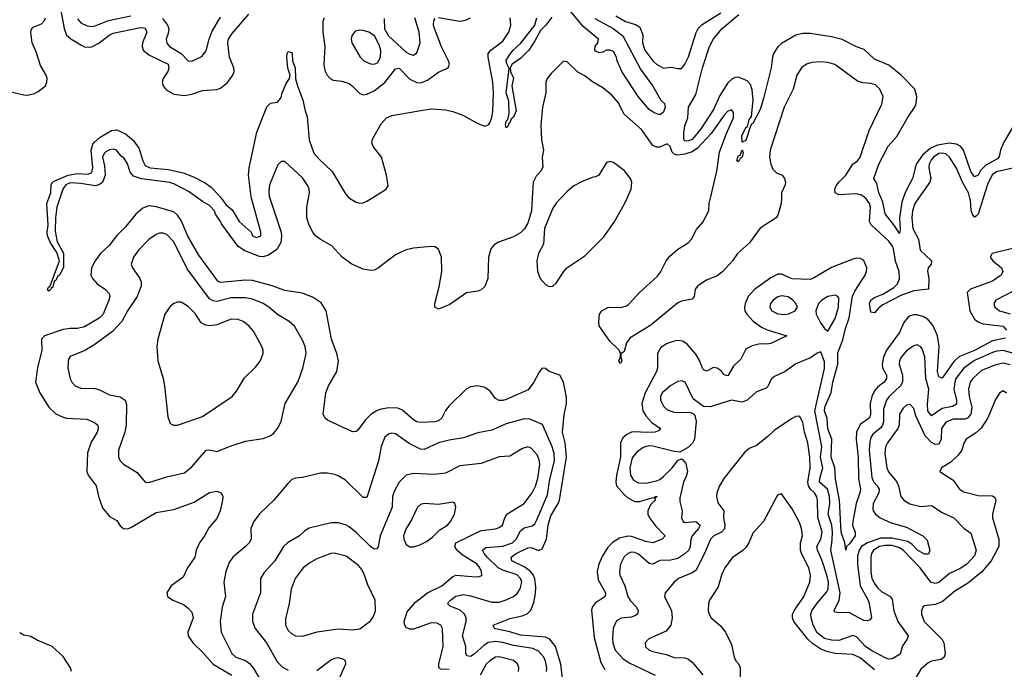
# Model space of a CAD drawing. Header units: inches. Extents: x 1694797 to 1849917, y 907313 to 1017959.
# Tile 653 of 656: x 1820707 to 1826217, y 947362 to 951000. Entities that reach past the tile are written whole.
import ezdxf

# ---------------------------------------------------------------- set-up
doc = ezdxf.new("R2010")
doc.units = ezdxf.units.IN
doc.header["$MEASUREMENT"] = 0
doc.layers.add('B8924', color=7, linetype='Continuous')
doc.layers.add('B8925', color=7, linetype='Continuous')

msp = doc.modelspace()

# ---------------------------------------------------------------- linework, layer by layer
at = {"layer": 'B8924', "color": 5}
for points, elevation in [([(1820931.5, 950000), (1820915.1, 949950), (1820907.4, 949890), (1820904.8, 949815.2), (1820916.7, 949756.7), (1820952.7, 949692.7), (1820952, 949612), (1820930, 949568.7), (1820919.1, 949560.9), (1820910, 949539.6), (1820902.3, 949537.7), (1820890, 949498.4), (1820882.4, 949497.6), (1820881.6, 949490), (1820870, 949480.5), (1820863.5, 949490), (1820870, 949504.9), (1820876, 949504), (1820929.9, 949650), (1820915.6, 949695.6), (1820879.8, 949750), (1820862.1, 949790), (1820860.2, 949810), (1820866.1, 949850), (1820858.4, 949970), (1820870.1, 950000)], 580), ([(1822107, 950000), (1822170.1, 949810), (1822173.1, 949786.9), (1822168.7, 949751.3), (1822146.2, 949713.8), (1822099.1, 949680.9), (1822070, 949671), (1822050, 949673.1), (1821966.3, 949706.3), (1821929.1, 949729.1), (1821835.8, 949855.8), (1821831.2, 949870), (1821803.7, 949910), (1821796.9, 949930), (1821770, 949958.7), (1821730, 949981.5), (1821704.7, 950000)], 580), ([(1821834.5, 950000), (1821862.6, 949962.6), (1821895.7, 949935.7), (1821934.6, 949870), (1822002.4, 949810), (1822010, 949788.9), (1822030, 949780.7), (1822050, 949784.9), (1822056, 949790), (1822057.2, 949810), (1822004.5, 950000)], 580), ([(1823575.1, 950000), (1823570.7, 949930), (1823550, 949860.7), (1823531.9, 949828.1), (1823510, 949805.9), (1823470, 949784), (1823385.7, 949754.3), (1823361.6, 949738.4), (1823343.8, 949716.2), (1823330.9, 949670), (1823327, 949550), (1823310, 949505), (1823290, 949487.2), (1823270, 949479), (1823208.2, 949470), (1823114.2, 949405.8), (1823050, 949379.3), (1823029.7, 949389.7), (1823030, 949411), (1823055.3, 949504.7), (1823068.9, 949590), (1823066.7, 949670), (1823050, 949714.8), (1823030, 949727.1), (1823009.8, 949729.8), (1822910, 949719.8), (1822870, 949710.8), (1822810, 949682.3), (1822715.2, 949610), (1822690, 949597.4), (1822670, 949595), (1822630, 949602.3), (1822565.8, 949630), (1822512.2, 949670), (1822454.2, 949734.2), (1822388.8, 949770), (1822363.2, 949790), (1822346.9, 949810), (1822326.2, 949850), (1822314.8, 949890), (1822314.2, 949950), (1822323, 950000)], 580), ([(1822551.8, 950000), (1822590, 949977.4), (1822610, 949973.1), (1822630, 949974.6), (1822650, 949983.2), (1822677.4, 950000)], 580), ([(1823735, 950000), (1823710, 949973.1), (1823690, 949945), (1823643.5, 949830), (1823637.7, 949742.3), (1823610.3, 949690), (1823601.3, 949650), (1823604.4, 949590), (1823619.1, 949550), (1823650, 949516.3), (1823670, 949506), (1823690, 949508.2), (1823710, 949524.9), (1823751.5, 949590), (1823769.6, 949610), (1823870, 949678.3), (1823976.3, 949783.7), (1824034.6, 949865.4), (1824092.3, 949967.7), (1824106.9, 950000)], 620), ([(1824969.4, 950000), (1824968.5, 949970), (1824950, 949906), (1824939.3, 949890), (1824850, 949832.8), (1824791.5, 949750), (1824724.2, 949690), (1824696.6, 949650), (1824642, 949590), (1824610, 949565.9), (1824550, 949540.8), (1824502.8, 949510), (1824487.2, 949490), (1824481.5, 949450), (1824470, 949434.7), (1824410, 949424.1), (1824390, 949413.7), (1824238.7, 949290), (1824122.6, 949217.4), (1824103.1, 949190), (1824090, 949142), (1824071.3, 949128.7), (1824071, 949110), (1824077.3, 949090), (1824070, 949075.3), (1824059, 949090), (1824069, 949110), (1824069, 949130), (1824061.2, 949150), (1824010, 949199.3), (1823950, 949285.2), (1823947, 949310), (1823951.1, 949350), (1823964.4, 949370), (1824001.3, 949390), (1824071.2, 949388.8), (1824102.8, 949397.2), (1824114.3, 949405.7), (1824173.5, 949470), (1824277.1, 949562.9), (1824293.9, 949586.1), (1824324.3, 949650), (1824344.4, 949675.6), (1824390, 949715.3), (1824447.2, 949750), (1824466, 949770), (1824494.6, 949825.4), (1824530, 949865.4), (1824563.2, 949930), (1824564.8, 949970), (1824572, 950000)], 580), ([(1825737.3, 950000), (1825716.1, 949970), (1825702.8, 949930), (1825700.1, 949890), (1825705.7, 949830), (1825736.3, 949770), (1825746.7, 949710), (1825810.1, 949650), (1825808.1, 949630), (1825790.1, 949609.9), (1825787.9, 949592.1), (1825795.2, 949550), (1825792.1, 949490), (1825710, 949481.6), (1825642, 949458), (1825536.9, 949403.1), (1825514.2, 949385.8), (1825490, 949358.8), (1825470, 949362.7), (1825463.3, 949410), (1825469.6, 949430), (1825490, 949443.7), (1825537.4, 949462.6), (1825599.4, 949500.6), (1825618.9, 949521.1), (1825631.1, 949548.9), (1825627.8, 949590), (1825607.6, 949647.6), (1825596.5, 949716.5), (1825591.2, 949731.2), (1825570, 949759.9), (1825471.5, 949851.5), (1825463, 949870), (1825467.9, 949950), (1825462.1, 949970), (1825441.5, 950000)], 580), ([(1825650.9, 950000), (1825642.6, 949977.4), (1825631.1, 949890), (1825634.2, 949825.8), (1825630, 949801.6), (1825604.1, 949844.1), (1825550, 949912), (1825537.1, 949977.1), (1825527.5, 950000)], 560), ([(1826098.5, 950000), (1826070, 949911.1), (1826060, 949900), (1826050, 949894), (1826039.5, 949910), (1826031.9, 949931.9), (1826027.5, 949990), (1826024.7, 950000)], 580), ([(1823745.4, 947310), (1823735.2, 947390), (1823705.2, 947490), (1823674.5, 947530), (1823650, 947542.1), (1823510, 947553), (1823450, 947571.6), (1823370, 947587.9), (1823364.7, 947590), (1823356.2, 947610), (1823450, 947647.4), (1823518.3, 947661.7), (1823547.2, 947672.8), (1823567.6, 947692.4), (1823583.6, 947736.4), (1823593.9, 947786.1), (1823595.2, 947824.8), (1823588.9, 947868.9), (1823581.4, 947890), (1823566, 947910), (1823533.9, 947933.9), (1823462, 947970), (1823456.8, 947990), (1823484.5, 948010), (1823550, 948041.8), (1823570, 948044.1), (1823610, 948028), (1823630, 948036.8), (1823655.2, 948090), (1823665.1, 948170), (1823679.1, 948220.9), (1823721.2, 948290), (1823728.2, 948310), (1823766.8, 948550), (1823760.1, 948630), (1823743.7, 948690), (1823753.8, 948786.2), (1823767.5, 948850), (1823766.2, 948886.2), (1823750.6, 948970.6), (1823730, 949009.6), (1823670, 949029.6), (1823650, 949046.6), (1823630, 949049.3), (1823613.1, 949026.9), (1823584.7, 948970), (1823553.3, 948926.7), (1823430, 948872.2), (1823410, 948867.5), (1823390, 948868.1), (1823370, 948879.1), (1823339.1, 948919.1), (1823310, 948939.4), (1823270, 948949.1), (1823230, 948943.2), (1823206, 948930), (1823110, 948836.9), (1823090, 948811.3), (1823069.5, 948770), (1823050, 948754), (1823030, 948747.4), (1822950, 948743.4), (1822930, 948748.1), (1822910, 948759.6), (1822850, 948812.9), (1822823.7, 948823.7), (1822773.3, 948826.7), (1822730, 948818.8), (1822708.1, 948811.9), (1822671.4, 948788.6), (1822641.3, 948758.7), (1822599.2, 948700.8), (1822590, 948693.3), (1822570, 948691.5), (1822430, 948757.4), (1822415.1, 948770), (1822406, 948790), (1822419.8, 948910), (1822434.4, 948950), (1822482.5, 949030), (1822490.8, 949090), (1822482, 949130), (1822451.6, 949211.6), (1822422.3, 949370), (1822393.9, 949413.9), (1822350, 949444.1), (1822290, 949469), (1822190, 949484.2), (1822120.5, 949510), (1822010, 949539.9), (1821970, 949541.6), (1821830, 949528.9), (1821815, 949535), (1821710, 949681.2), (1821647.3, 949787.3), (1821610, 949874.5), (1821590, 949905.4), (1821570, 949923.6), (1821470, 949952.5), (1821430, 949956.5), (1821396, 949944), (1821357.8, 949910), (1821299.4, 949840.6), (1821250, 949792.2), (1821205.8, 949734.2), (1821158.7, 949690), (1821128.6, 949650), (1821108.7, 949610), (1821105.5, 949570), (1821115.2, 949550), (1821141.4, 949521.4), (1821188.2, 949488.2), (1821207, 949467), (1821210.9, 949450), (1821206.1, 949430), (1821173.8, 949350), (1821152.5, 949327.5), (1821070, 949279.2), (1821030, 949270.3), (1820990, 949271.1), (1820950, 949265.8), (1820846.5, 949230), (1820829.5, 949210), (1820831.1, 949148.9), (1820806.6, 949050), (1820796.5, 948970), (1820820.3, 948910), (1820870.7, 948830.7), (1820910, 948792.8), (1820950, 948773.1), (1820970, 948768.8), (1821083.7, 948763.7), (1821125, 948745), (1821144.9, 948730), (1821146.5, 948710), (1821139.8, 948690), (1821106.9, 948633.1), (1821086.6, 948573.4), (1821083.3, 948470), (1821091, 948450), (1821134.7, 948390), (1821150, 948324), (1821170, 948266.7), (1821210, 948217), (1821250, 948195.3), (1821270, 948165.5), (1821287.7, 948150), (1821310, 948149.3), (1821330, 948156.5), (1821470, 948239.8), (1821570, 948257.8), (1821682.7, 948297.3), (1821770, 948352.2), (1821810, 948359.1), (1821834.8, 948350), (1821843, 948330), (1821842.4, 948310), (1821828.9, 948250), (1821810, 948207.3), (1821765, 948155), (1821741.5, 948110), (1821713.6, 948070), (1821694.9, 948030), (1821686.9, 947990), (1821645.8, 947930), (1821622.3, 947877.7), (1821554.4, 947830), (1821530.4, 947790), (1821533.4, 947770), (1821564, 947750), (1821624.1, 947724.1), (1821650, 947705.3), (1821670, 947682), (1821677.2, 947650), (1821648.9, 947570), (1821650.2, 947550), (1821676.5, 947510), (1821734.3, 947454.3), (1821790.2, 947390), (1821894.2, 947330)], 620), ([(1826270, 949720.7), (1826148.7, 949690), (1826137.8, 949670), (1826152.6, 949650), (1826201.2, 949610), (1826209.4, 949590), (1826198.9, 949570), (1826150, 949536), (1826027, 949490), (1826008.1, 949471.9), (1826024.3, 949370), (1826050, 949323.7), (1826070, 949307.3), (1826096.4, 949296.4), (1826210, 949284), (1826230, 949261.5)], 620), ([(1826222.7, 949217.3), (1826150, 949200.9), (1826050, 949146.6), (1825966.5, 949113.5), (1825934.9, 949085.1), (1825870, 948992.7), (1825850, 948999.1), (1825843.7, 949030), (1825852.1, 949170), (1825843.1, 949230), (1825816, 949290), (1825790, 949319.9), (1825770, 949334.4), (1825730, 949347.4), (1825710, 949346.8), (1825690, 949340.7), (1825674.3, 949330), (1825655, 949305), (1825631, 949249), (1825556.8, 949150), (1825540.1, 949110), (1825532.8, 949070), (1825536, 949050), (1825556.9, 949010), (1825558.3, 948990), (1825544.4, 948970), (1825510, 948943.4), (1825490, 948920.6), (1825476.3, 948890), (1825466.4, 948850), (1825468.5, 948790), (1825464.2, 948775.8), (1825455.2, 948764.8), (1825410, 948733.1), (1825390.1, 948690), (1825388.7, 948650), (1825398.7, 948550), (1825401.6, 948430), (1825411.6, 948370), (1825409, 948350), (1825387.4, 948290), (1825368.8, 948190), (1825368.2, 948168.2), (1825381.8, 948130), (1825382.2, 948110), (1825350, 948063.9), (1825333.1, 948050), (1825330, 948029.6), (1825324.4, 948070), (1825304.7, 948130), (1825294.7, 948310), (1825272.9, 948427.1), (1825268.5, 948490), (1825248.1, 948550), (1825251.3, 948650), (1825229.6, 948709.6), (1825225.7, 948765.7), (1825209.9, 948810), (1825212.8, 948830), (1825247.4, 948912.6), (1825257.4, 948970), (1825285.3, 949070), (1825285.7, 949134.3), (1825312.9, 949207.1), (1825327.9, 949270), (1825348.4, 949330), (1825367.9, 949452.1), (1825379.8, 949480.2), (1825439.1, 949570), (1825446.6, 949590), (1825448, 949610), (1825430.4, 949650.4), (1825410, 949661.8), (1825390, 949664.1), (1825370, 949658.4), (1825250, 949611.6), (1825150, 949552.2), (1825130, 949545.5), (1825030, 949549), (1824970, 949573.9), (1824950, 949574.2), (1824910, 949553.9), (1824821.4, 949490), (1824784.4, 949450), (1824767, 949410), (1824762.2, 949390), (1824765.4, 949370), (1824775.7, 949350), (1824811.4, 949311.4), (1824858.2, 949278.2), (1824890, 949263.6), (1825000.5, 949230), (1824910, 949187.3), (1824890, 949183), (1824850, 949185.3), (1824806.8, 949173.2), (1824780.3, 949159.7), (1824769.5, 949150.5), (1824742.1, 949097.9), (1824701.3, 949058.7), (1824670, 949006), (1824650, 949011.1), (1824633, 949033), (1824610, 949049.1), (1824590, 949051.8), (1824550, 949030.8), (1824538, 949038), (1824530, 949045.4), (1824511.9, 949091.9), (1824490, 949127.2), (1824443, 949183), (1824418.8, 949198.8), (1824390, 949203.2), (1824370, 949199.9), (1824330, 949186.6), (1824295.2, 949164.8), (1824276.6, 949130), (1824275.4, 949050), (1824270.1, 949030), (1824206.4, 948910), (1824188, 948850), (1824194.5, 948810), (1824210, 948781.2), (1824244.4, 948744.4), (1824293.7, 948710), (1824282.6, 948697.3), (1824260.7, 948690), (1824212.5, 948687.5), (1824150, 948692.7), (1824130.8, 948689.1), (1824103.8, 948676.2), (1824082.5, 948657.5), (1824069.5, 948630.5), (1824069.2, 948550), (1824047.2, 948450), (1824043.3, 948410), (1824047, 948390), (1824090, 948340.1), (1824110, 948321.7), (1824150, 948302.4), (1824177.7, 948302.3), (1824250, 948324.2), (1824258.9, 948321.1), (1824265.2, 948330), (1824273.4, 948330), (1824260.9, 948319.1), (1824263.1, 948310), (1824237.1, 948282.9), (1824222, 948250), (1824222.2, 948230), (1824230.7, 948210.7), (1824265.6, 948165.6), (1824318.3, 948110), (1824302.4, 948090), (1824250, 948071.1), (1824210, 948076.9), (1824130, 948105.9), (1824110, 948107.3), (1824064.4, 948095.6), (1824022, 948070), (1823997.3, 948042.7), (1823966.3, 947993.7), (1823947.1, 947950), (1823938.5, 947910), (1823943.6, 947863.6), (1823985.2, 947790), (1823983.2, 947770), (1823926.9, 947733.1), (1823910.1, 947710), (1823907.1, 947692.9), (1823921, 947541), (1823959.9, 947399.9), (1823980.7, 947360.7)], 620), ([(1826323.9, 949510), (1826170.3, 949430), (1826158.5, 949410), (1826163.2, 949390), (1826178, 949378), (1826190.3, 949370), (1826250, 949352.8)], 640), ([(1826270.4, 949130.4), (1826210, 949146.9), (1826175.7, 949144.4), (1826150, 949136.5), (1826050, 949090.5), (1825991, 949049), (1825946.5, 948990), (1825939.2, 948970), (1825935.3, 948930), (1825949.2, 948870), (1825950, 948847.4), (1825927, 948833), (1825870, 948822.8), (1825810, 948781.4), (1825789.6, 948810), (1825787.6, 948847.6), (1825794.9, 948930), (1825778, 948990), (1825771.2, 949111.2), (1825757.1, 949157.2), (1825750, 949168.2), (1825730, 949178.5), (1825710, 949173.8), (1825670, 949145), (1825638.8, 949110), (1825630.1, 949090), (1825628.5, 949070), (1825646.6, 949010), (1825647.7, 948970), (1825635.7, 948950), (1825571.8, 948890), (1825557.6, 948870), (1825540.7, 948819.3), (1825540.1, 948750), (1825535.8, 948730), (1825525.1, 948714.9), (1825480.8, 948679.2), (1825470, 948661), (1825463.7, 948636.3), (1825461.4, 948590), (1825476.2, 948436.2), (1825486.6, 948410), (1825506.1, 948390), (1825516.6, 948370), (1825514.2, 948350), (1825483.9, 948290), (1825481, 948261), (1825482.7, 948250), (1825495.2, 948230), (1825522, 948210), (1825583, 948183), (1825670, 948158.8), (1825760.3, 948110), (1825785.9, 948085.9), (1825800.8, 948030), (1825792.6, 948007.4), (1825770, 948007.7), (1825731.4, 948030), (1825701.2, 948061.2), (1825677.1, 948077.1), (1825590, 948096.2), (1825523.9, 948096.1), (1825450.4, 948069.6), (1825417, 948050), (1825405.1, 948030), (1825395.4, 947995.4), (1825394.7, 947950), (1825410.5, 947830), (1825454.1, 947750), (1825460.1, 947730), (1825472.9, 947650), (1825462.6, 947637.4), (1825450, 947632.7), (1825430, 947635.4), (1825350, 947678.1), (1825280.8, 947680.8), (1825270, 947682.7), (1825262.2, 947690), (1825293, 947747), (1825299, 947790), (1825246.4, 948030), (1825254.5, 948085.5), (1825255, 948130), (1825252.1, 948170), (1825231.7, 948230), (1825240.8, 948290), (1825238, 948330), (1825227.8, 948370), (1825183.1, 948410), (1825184, 948430), (1825201.6, 948490), (1825188.8, 948550), (1825196.1, 948610), (1825156.6, 948810), (1825210, 949046), (1825210, 949084), (1825190, 949139), (1825170, 949132), (1825133.2, 949106.8), (1825050, 949072.8), (1824990.5, 949030), (1824930, 949001.7), (1824912.8, 948987.2), (1824894, 948946), (1824884.2, 948935.8), (1824830, 948915.8), (1824778.7, 948870), (1824750, 948857.8), (1824690, 948869.8), (1824570, 948831.6), (1824533.4, 948833.4), (1824475.9, 948875.9), (1824431.1, 948970), (1824410, 948978.3), (1824390, 948973.3), (1824350, 948950.7), (1824302.3, 948910), (1824293.8, 948890), (1824293.7, 948870), (1824310, 948834.9), (1824330, 948815.2), (1824370, 948801.4), (1824459.5, 948799.5), (1824475.2, 948795.2), (1824485.2, 948785.2), (1824492.4, 948750), (1824482.7, 948650), (1824472.4, 948627.6), (1824450, 948605.4), (1824401.4, 948578.6), (1824370, 948580.9), (1824250, 948612.4), (1824227.2, 948612.8), (1824196.2, 948603.8), (1824161.2, 948578.8), (1824134.6, 948545.4), (1824121.6, 948490), (1824125.6, 948450), (1824141.8, 948421.8), (1824170, 948406.2), (1824210, 948405.1), (1824270, 948417.1), (1824290, 948424.7), (1824310, 948442.4), (1824358.6, 948490), (1824390, 948532.2), (1824410, 948540.3), (1824416.4, 948536.4), (1824435.4, 948515.4), (1824443.3, 948470), (1824437.4, 948442.6), (1824422, 948410), (1824401.7, 948321.7), (1824401.5, 948301.5), (1824413.8, 948250), (1824410.2, 948210), (1824419.6, 948190), (1824430, 948184.4), (1824490, 948189.5), (1824515, 948170), (1824506.1, 948150), (1824470.5, 948110), (1824462.3, 948090), (1824458.7, 948050), (1824450.7, 948029.3), (1824430, 948008.5), (1824390, 947983), (1824350, 947972.6), (1824290, 947970.5), (1824250, 947950.6), (1824230, 947954.6), (1824170, 948007.5), (1824150, 948016.3), (1824130, 948018.7), (1824110, 948011.4), (1824088.9, 947991.1), (1824068.9, 947950), (1824063.5, 947910), (1824066.3, 947890), (1824092.7, 947830), (1824110.7, 947770), (1824125.6, 947745.6), (1824157.8, 947710), (1824168.1, 947690), (1824163.6, 947670), (1824150, 947661.5), (1824130, 947654.9), (1824072.4, 947647.6), (1824046, 947634), (1824027.2, 947592.8), (1824024.3, 947535.7), (1824025.9, 947510), (1824038.9, 947470), (1824082, 947422), (1824117.7, 947397.7), (1824263.2, 947330)], 640), ([(1826250, 949066.5), (1826210, 949076.7), (1826170, 949067.6), (1826090, 949035), (1826040.1, 948990), (1826026.5, 948970), (1826016.6, 948930), (1826019.9, 948890), (1826035.5, 948830), (1826028.6, 948790), (1826011.5, 948768.5), (1825996.8, 948763.2), (1825930, 948762.4), (1825890, 948746.4), (1825865.7, 948710), (1825864.2, 948650), (1825850, 948623.2), (1825830, 948621.1), (1825810, 948632.6), (1825774.2, 948670), (1825721.8, 948781.8), (1825710, 948822.9), (1825690, 948845.7), (1825670, 948840.9), (1825650, 948824.8), (1825630.2, 948790), (1825627.9, 948730), (1825621.8, 948710), (1825563.5, 948630), (1825552.6, 948607.4), (1825548, 948570), (1825559.8, 948490), (1825568.6, 948468.6), (1825612.9, 948412.9), (1825625, 948390), (1825637.5, 948330), (1825653.8, 948310), (1825689.1, 948289.1), (1825750, 948273.5), (1825810, 948278.6), (1825870, 948240.6), (1825934.6, 948210), (1825990, 948153.1), (1826030, 948123.8), (1826059, 948030), (1826050, 947998.3), (1826006.7, 947950), (1825970, 947925.7), (1825910, 947897.7), (1825850, 947849.1), (1825830, 947841.8), (1825805, 947850), (1825746.2, 947930), (1825650, 948028.7), (1825630, 948042.1), (1825590, 948054.8), (1825550, 948055.3), (1825518.8, 948050), (1825485.5, 948030), (1825474, 948010), (1825469.2, 947990), (1825470.1, 947909.9), (1825475.7, 947870), (1825490, 947842), (1825510, 947817.2), (1825530, 947798.7), (1825578.2, 947770), (1825590, 947754.3), (1825598.4, 947690), (1825621.5, 947630), (1825678.2, 947550), (1825672.6, 947530), (1825646.8, 947493.2), (1825633.6, 947446.4), (1825590, 947420.3), (1825570, 947419.2), (1825550, 947425.8), (1825470, 947469.5), (1825439.9, 947490), (1825390, 947543.4), (1825370, 947551.7), (1825290, 947523.7), (1825250, 947524.5), (1825210, 947533.8), (1825170, 947566.5), (1825146.4, 947610), (1825135.9, 947650), (1825134.5, 947670), (1825140.4, 947690), (1825170, 947732.7), (1825223.9, 947796.1), (1825230.3, 947810), (1825232.9, 947850), (1825224.5, 947890), (1825198.1, 947970), (1825170.7, 948030), (1825168.7, 948050), (1825190.7, 948090), (1825197.4, 948130), (1825173.1, 948213.1), (1825172.2, 948310), (1825167.8, 948327.8), (1825154.4, 948350), (1825132.1, 948370), (1825121.8, 948390), (1825118.3, 948410), (1825129.9, 948490.1), (1825129, 948550), (1825117.5, 948630), (1825099.6, 948690), (1825090, 948746), (1825074.3, 948774.3), (1825070, 948779.5), (1825050, 948776.9), (1825030, 948766), (1824930, 948701.6), (1824894.1, 948665.9), (1824830, 948615.1), (1824790, 948598.4), (1824763, 948577), (1824647.2, 948430), (1824623.6, 948390), (1824609.1, 948350), (1824607.1, 948330), (1824614.4, 948294.4), (1824647.1, 948250), (1824645.7, 948210), (1824653.6, 948170), (1824651.2, 948148.8), (1824633.7, 948130), (1824592.3, 948110), (1824572.8, 948090), (1824538.4, 948010), (1824490, 947915.8), (1824470, 947902.4), (1824394.3, 947870), (1824370, 947849.8), (1824318.3, 947790), (1824315.3, 947770), (1824354.6, 947690), (1824358.7, 947650), (1824350.1, 947609.9), (1824324.2, 947575.8), (1824227.4, 947532.6), (1824206.3, 947510), (1824208.8, 947488.8), (1824230.4, 947470), (1824250, 947461.5), (1824324.4, 947444.4), (1824370, 947427.6), (1824430, 947426.4), (1824450, 947418.6), (1824470, 947402.6), (1824530, 947330.3)], 660), ([(1826230, 948908), (1826210, 948921.2), (1826190, 948909), (1826170, 948876), (1826124.4, 948770), (1826086.7, 948713.3), (1826056.1, 948683.9), (1826003.7, 948650), (1825991.1, 948628.9), (1825979.7, 948590), (1825959.5, 948560.5), (1825917.8, 948522.2), (1825866, 948490), (1825856.3, 948470), (1825930, 948421.6), (1825965.7, 948370), (1825990, 948355.2), (1826070, 948336.2), (1826150, 948333.7), (1826164.7, 948324.7), (1826170.2, 948310), (1826150.9, 948230.9), (1826150.8, 948210), (1826185.4, 948090), (1826185.4, 948050), (1826144.1, 947970), (1826091.4, 947908.6), (1826010, 947842.5), (1825940.1, 947799.9), (1825870, 947740.2), (1825830, 947724.7), (1825770, 947716.8), (1825761.1, 947710), (1825753.6, 947690), (1825754, 947670), (1825769.3, 947630), (1825870, 947528.7), (1825879.3, 947510), (1825886.4, 947450), (1825879.6, 947430), (1825863, 947417), (1825810, 947407.8), (1825790, 947397.6), (1825750, 947363.4), (1825722.8, 947317.2)], 680), ([(1823655.6, 947350), (1823656.6, 947370), (1823650, 947407.3), (1823640.8, 947430), (1823610, 947463.4), (1823579.2, 947479.2), (1823470, 947494.5), (1823410, 947512.5), (1823370, 947518.6), (1823327.8, 947512.2), (1823303.9, 947496.1), (1823250, 947446.6), (1823230, 947434.2), (1823210, 947436.9), (1823204.5, 947450), (1823202.9, 947490), (1823184.9, 947550), (1823206.2, 947630), (1823206.4, 947650), (1823196.9, 947670), (1823172.6, 947692.6), (1823116.5, 947716.5), (1823101.3, 947730), (1823118.2, 947750), (1823148.5, 947771.5), (1823190, 947780.7), (1823230, 947773.1), (1823350, 947737.5), (1823390, 947738.7), (1823429.4, 947750.6), (1823469.9, 947770.1), (1823490, 947786.5), (1823508.1, 947811.9), (1823516.9, 947850), (1823510, 947871.2), (1823490, 947891.1), (1823410, 947916.7), (1823384.5, 947930), (1823322.2, 947990), (1823305.4, 948010), (1823297.8, 948030), (1823315.8, 948044.2), (1823410, 948050.9), (1823465.4, 948070), (1823485.1, 948090), (1823510, 948137.4), (1823530, 948153.8), (1823575.1, 948164.9), (1823590, 948177.2), (1823600.9, 948199.1), (1823661, 948339), (1823673.8, 948426.2), (1823699.2, 948530), (1823697.2, 948570), (1823687.2, 948607.2), (1823633.1, 948733.1), (1823562.2, 948762.2), (1823530, 948764.4), (1823430, 948737.6), (1823350, 948700.6), (1823270, 948685.5), (1823190, 948658.5), (1823110, 948646), (1823050.1, 948629.9), (1822970, 948592.5), (1822950, 948595.4), (1822886.7, 948626.7), (1822810, 948680.3), (1822790, 948684.1), (1822770, 948678.8), (1822750, 948661.3), (1822730, 948609.6), (1822714.4, 948530), (1822650, 948324.5), (1822630, 948324.2), (1822530, 948420.4), (1822490, 948446), (1822470, 948453.3), (1822430, 948460.4), (1822390, 948460.5), (1822290, 948436.3), (1822250, 948433.3), (1822230, 948425.1), (1822210, 948405.1), (1822130.2, 948310), (1822050, 948233.5), (1822016.9, 948190), (1821999.7, 948150), (1822003.1, 948090), (1821991.5, 948070), (1821971.3, 948050), (1821899.2, 947990), (1821879.8, 947960.2), (1821860.6, 947910), (1821848.6, 947850), (1821858.9, 947770), (1821839.7, 947710), (1821828.5, 947630), (1821835.2, 947570), (1821894.7, 947450), (1821917.4, 947430), (1821970, 947410.7), (1821993.7, 947393.7), (1822013.3, 947370), (1822048.5, 947310)], 640), ([(1823110, 947360.2), (1823062.3, 947362.3), (1823052.7, 947372.7), (1823052.6, 947390), (1823077, 947490), (1823072.6, 947590), (1823064, 947610), (1823040.7, 947620.7), (1823010, 947622.4), (1822910, 947587), (1822890, 947586.2), (1822870, 947596.3), (1822862.2, 947610), (1822858.6, 947630), (1822875.5, 947684.5), (1822922.7, 947737.3), (1822989.6, 947790.4), (1823070, 947830.1), (1823130, 947881.7), (1823150.4, 947889.6), (1823259.3, 947880.7), (1823278.4, 947881.6), (1823292.5, 947887.5), (1823290.7, 947910), (1823282.6, 947930), (1823267.4, 947950), (1823182.5, 948002.5), (1823153.1, 948030), (1823142, 948050), (1823147.1, 948070), (1823290, 948139.6), (1823370, 948148.8), (1823390, 948155.5), (1823409.7, 948170), (1823421.5, 948210), (1823434, 948230), (1823530, 948290.2), (1823574.9, 948350), (1823593.2, 948386.8), (1823607.1, 948430), (1823616.9, 948510), (1823614.6, 948534.6), (1823603.3, 948563.3), (1823570, 948600.6), (1823550, 948607.2), (1823521.6, 948598.4), (1823450, 948556.4), (1823390, 948552.7), (1823290, 948514.2), (1823170, 948501.2), (1823090, 948459.9), (1823027, 948453), (1822910, 948457.7), (1822870, 948448.9), (1822830.2, 948410), (1822802.4, 948357.6), (1822793.8, 948330), (1822792.2, 948270), (1822724.5, 948110), (1822712.6, 948047.4), (1822703.1, 948036.9), (1822690, 948035.6), (1822670, 948049), (1822590, 948128), (1822550, 948159.2), (1822530, 948171), (1822490, 948182), (1822450, 948181.7), (1822327.1, 948153), (1822302.5, 948137.4), (1822273.4, 948110), (1822204.9, 948070), (1822182.8, 948050), (1822135.2, 947970), (1822075.5, 947904.5), (1822055.3, 947870), (1822055.6, 947790), (1822009.3, 947670), (1822010.2, 947630), (1822024.5, 947590), (1822088.1, 947510), (1822150, 947402.7), (1822176.1, 947376.1), (1822210, 947357.4)], 660), ([(1825490, 947359.7), (1825410, 947425.8), (1825370, 947444.3), (1825270, 947450.3), (1825230, 947459.3), (1825190, 947475.6), (1825144.9, 947504.9), (1825117, 947530), (1825039.9, 947630), (1825031, 947650), (1825032.3, 947670), (1825040.6, 947690), (1825095, 947770), (1825128.3, 947850), (1825132.5, 947890), (1825122.1, 947930), (1825082, 948010), (1825076.8, 948030), (1825076.8, 948070), (1825087.4, 948110), (1825082.7, 948150), (1825070, 948183.7), (1825030, 948260.9), (1824970, 948344), (1824950, 948339), (1824946.4, 948333.6), (1824870.2, 948189.8), (1824810, 948125.1), (1824786.5, 948070), (1824770, 948043.6), (1824753.4, 948026.6), (1824694.6, 947985.4), (1824652.4, 947930), (1824633.8, 947890), (1824616, 947824), (1824567.6, 947750), (1824560.9, 947730), (1824560.3, 947690), (1824564.6, 947670), (1824577, 947650), (1824627.5, 947607.5), (1824656.5, 947570), (1824690, 947500.7), (1824704.6, 947430), (1824714.9, 947410), (1824731.5, 947391.5), (1824738.5, 947370), (1824737, 947270)], 680), ([(1820997.8, 947350), (1820991.2, 947370), (1820950, 947434), (1820888.8, 947490), (1820805.7, 947525.7), (1820770, 947546.2), (1820730, 947554), (1820707.1, 947567.1)], 620), ([(1822370, 947356.2), (1822446.9, 947413.1), (1822470, 947424.8), (1822490, 947428.5), (1822518.7, 947418.7), (1822528.9, 947410), (1822530.2, 947390), (1822494.3, 947310)], 660), ([(1823499.3, 947350), (1823499.8, 947370), (1823492.4, 947392.4), (1823470, 947410.6), (1823390, 947432.1), (1823370, 947429.8), (1823338.6, 947410), (1823317.8, 947390), (1823283, 947330)], 660)]:
    msp.add_lwpolyline(points, dxfattribs=dict(at, elevation=elevation))
for points, elevation in [([(1821510, 949804.8), (1821490, 949804.5), (1821470, 949797.2), (1821430, 949769.8), (1821371.4, 949710), (1821343.2, 949670), (1821330.3, 949630), (1821337.6, 949610), (1821380.2, 949550), (1821386.4, 949530), (1821386.2, 949510), (1821364.4, 949450), (1821310.2, 949370), (1821279.2, 949310), (1821225.8, 949254.2), (1821121.9, 949178.1), (1821072.5, 949147.5), (1820990, 949114), (1820981.1, 949098.9), (1820978, 949082), (1820976.9, 949050), (1820989.4, 948989.4), (1820998.3, 948970), (1821018.4, 948950), (1821050, 948935.8), (1821130, 948934.7), (1821149.4, 948929.4), (1821210, 948899.1), (1821270, 948887.2), (1821297, 948870), (1821304.9, 948844.9), (1821302.2, 948730), (1821295.4, 948690), (1821260.3, 948590), (1821260.3, 948550), (1821269, 948530), (1821287.4, 948510), (1821364.7, 948464.7), (1821410, 948410.7), (1821430, 948408.2), (1821530, 948440.7), (1821630, 948462.4), (1821670, 948496.2), (1821750, 948589.1), (1821770, 948591.1), (1821810, 948581.8), (1821890, 948614.3), (1821970, 948640.2), (1822070, 948654), (1822109, 948670), (1822130, 948684.9), (1822150, 948710.7), (1822169.6, 948750), (1822192.2, 948850), (1822265.9, 948974.1), (1822291.2, 949048.8), (1822309.8, 949130), (1822303.9, 949170), (1822290, 949206), (1822244.3, 949284.3), (1822214.3, 949310), (1822150, 949348.9), (1822101.4, 949390), (1822070, 949409.9), (1822010, 949434.6), (1821970, 949442.5), (1821890, 949442), (1821810, 949422.5), (1821790, 949425), (1821770, 949435.9), (1821644.8, 949604.8), (1821570, 949756.5), (1821530, 949797.4)], 640), ([(1824970, 949453.7), (1824950, 949448), (1824924.2, 949430), (1824909.2, 949410), (1824904.2, 949390), (1824916, 949370), (1824930, 949361.8), (1824950, 949353.4), (1824990, 949349.5), (1825010, 949353.2), (1825047.3, 949370), (1825058.7, 949390), (1825051.1, 949410), (1825033.7, 949430), (1825007.6, 949447.6)], 640), ([(1825270, 949458), (1825230, 949450.6), (1825195.6, 949430), (1825177.8, 949410), (1825161.3, 949370), (1825164.9, 949350), (1825185.9, 949305.9), (1825210, 949270.6), (1825230, 949256), (1825270, 949325.7), (1825289.9, 949390), (1825290, 949440.9), (1825284.7, 949450)], 640), ([(1821590, 949418.9), (1821570, 949411.3), (1821550, 949393.6), (1821518.7, 949350), (1821479.5, 949210), (1821474.4, 949170), (1821480.3, 949090), (1821510.2, 948990), (1821517.8, 948950), (1821535.3, 948775.3), (1821550, 948738.8), (1821568.4, 948728.4), (1821590, 948728.4), (1821730, 948777.7), (1821896.2, 948890), (1821921.1, 948918.9), (1821965, 948995), (1822026.5, 949053.5), (1822052.9, 949087.1), (1822069.7, 949130), (1822069.7, 949150), (1822062.6, 949170), (1822014.9, 949254.9), (1821990, 949285.7), (1821958, 949310), (1821930, 949321), (1821890, 949322.4), (1821810, 949291.6), (1821770, 949285.7), (1821749.1, 949289.1), (1821722.9, 949302.9), (1821690, 949353.7), (1821650, 949394.2), (1821610, 949417.3)], 660), ([(1823130, 948298), (1823050, 948285.4), (1822970, 948291.3), (1822950, 948285.6), (1822932.7, 948270), (1822900.5, 948199.5), (1822870, 948149.7), (1822855.7, 948110), (1822856.1, 948090), (1822870, 948060.2), (1822890, 948048.3), (1822910, 948047.2), (1822943.4, 948056.6), (1822983.1, 948076.9), (1823017.8, 948102.2), (1823057.7, 948142.3), (1823100.5, 948170), (1823118.4, 948190), (1823140.9, 948230), (1823147, 948270), (1823141.2, 948290)], 680), ([(1822467.8, 948012.2), (1822448.4, 948010), (1822370, 947980.2), (1822330, 947957.7), (1822293, 947930), (1822248.4, 947870), (1822226.2, 947810), (1822214.2, 947730), (1822194.6, 947645.4), (1822194, 947610), (1822210, 947580.3), (1822230, 947561.5), (1822250.2, 947550.2), (1822290, 947547.1), (1822371.5, 947571.5), (1822490, 947589.2), (1822570, 947584), (1822610, 947588.8), (1822670, 947632.6), (1822685.8, 947654.2), (1822697.5, 947690), (1822695.4, 947750), (1822654.9, 947834.9), (1822637.5, 947890), (1822620.9, 947920.9), (1822602.8, 947942.8), (1822534.8, 947994.8)], 680)]:
    msp.add_lwpolyline(points, close=True, dxfattribs=dict(at, elevation=elevation))
at = {"layer": 'B8925', "color": 5}
for points, elevation in [([(1820930.6, 951090.6), (1820956.3, 950950), (1820970, 950914), (1820992.6, 950892.6), (1821050, 950858.4), (1821070, 950848.6), (1821090, 950845.2), (1821110, 950848.7), (1821150, 950868.6), (1821207.1, 950912.9), (1821230, 950924), (1821373.7, 950953.7), (1821390, 950955.9), (1821410, 950951.5), (1821418.5, 950930), (1821394.7, 950870), (1821392.7, 950850), (1821399, 950830), (1821430, 950803.3), (1821537.6, 950750), (1821542.1, 950730), (1821535.7, 950710), (1821510.1, 950670), (1821505.1, 950650), (1821509.5, 950630), (1821527.1, 950607.1), (1821570, 950583.5), (1821630, 950574.4), (1821670, 950582.4), (1821730, 950603.7), (1821810, 950608.2), (1821830, 950616.5), (1821870, 950648.1), (1821900.7, 950690), (1821907.3, 950710), (1821905.2, 950730), (1821881.6, 950790), (1821871.7, 950870), (1821875.8, 950890), (1821896.8, 950923.2), (1821990, 951031.5)], 620), ([(1823925.6, 951005.6), (1824028.9, 950950), (1824082, 950910), (1824181.8, 950721.8), (1824250, 950627), (1824294.3, 950550), (1824314.6, 950530), (1824318.5, 950510), (1824310, 950482.4), (1824290, 950467.6), (1824257.5, 950477.5), (1824230, 950497.4), (1824167.3, 950570), (1824076.2, 950710), (1824050, 950768.7), (1824047, 950790), (1824030, 950821.2), (1824009.6, 950829.6), (1823990, 950828.2), (1823970, 950817.3), (1823950, 950813.3), (1823930, 950823.5), (1823926, 950830), (1823927.9, 950852), (1823942, 950870), (1823946.6, 950890), (1823861.1, 950961), (1823790, 951047.3)], 560), ([(1824042.1, 951022.1), (1824096.9, 950990), (1824153.7, 950973.6), (1824177.8, 950957.8), (1824194.7, 950914.7), (1824192.6, 950870), (1824205.9, 950830), (1824250, 950769.2), (1824270, 950750.2), (1824310, 950729.1), (1824350, 950734.6), (1824390, 950726.4), (1824410, 950727), (1824430, 950750.5), (1824450, 950792.7), (1824492.4, 950927.6), (1824503.7, 950950), (1824526.4, 950973.6), (1824630, 951038.5)], 580), ([(1825527.5, 950000), (1825514.8, 950030), (1825502.9, 950082.8), (1825487.1, 950110), (1825515.2, 950190), (1825567.8, 950292.2), (1825614.9, 950345.1), (1825679.8, 950460.2), (1825716.1, 950510), (1825723.8, 950530), (1825726.6, 950570), (1825716.2, 950610), (1825639.8, 950690), (1825570, 950745.4), (1825490, 950779.1), (1825432.8, 950832.8), (1825390, 950848.1), (1825310, 950888), (1825250, 950904.4), (1825130, 950922.3), (1825090, 950921.6), (1825050, 950913.3), (1824970, 950865.6), (1824950, 950847.1), (1824925.2, 950810), (1824918.8, 950790), (1824912.6, 950730), (1824870, 950558.7), (1824850, 950496.2), (1824810, 950418.7), (1824803.6, 950416.4), (1824796.1, 950403.9), (1824770, 950323.7), (1824750, 950314), (1824748.5, 950348.5), (1824770, 950395.8), (1824778.9, 950401.1), (1824790, 950438.4), (1824801.8, 950458.2), (1824811.5, 950548.5), (1824806.7, 950606.7), (1824796.3, 950636.3), (1824777.1, 950657.1), (1824730, 950677.1), (1824710, 950675.3), (1824693, 950667), (1824670, 950646), (1824624.5, 950575.5), (1824590, 950496.8), (1824520.9, 950390), (1824470, 950329.4), (1824450, 950320.9), (1824430, 950320.3), (1824422.7, 950330), (1824424, 950364), (1824430, 950406), (1824445.6, 950450), (1824449.9, 950510.1), (1824490, 950580.3), (1824527.2, 950730), (1824567.9, 950850), (1824590, 950892.2), (1824637.2, 950950), (1824731.7, 951028.3)], 560), ([(1820650, 950597.5), (1820730, 950578.3), (1820750, 950577.7), (1820790, 950587.1), (1820810, 950596.9), (1820850.7, 950630), (1820859.5, 950650), (1820860.5, 950670), (1820854.9, 950690), (1820823.9, 950743.9), (1820799.7, 950819.7), (1820776.2, 950870), (1820769.4, 950930.6), (1820772.9, 950947.1), (1820782.7, 950957.3), (1820830, 950976.1), (1820845.4, 950994.6), (1820852.4, 951010)], 620), ([(1821030, 951004.2), (1821050, 950982.7), (1821084.7, 950964.7), (1821110, 950961.4), (1821130, 950965), (1821204.4, 950995.6), (1821330, 951021.7)], 640), ([(1821505.9, 951005.9), (1821534.7, 950970), (1821541.8, 950950), (1821538.3, 950921.7), (1821526.3, 950890), (1821530, 950867.7), (1821545.8, 950850), (1821610.1, 950810.1), (1821650, 950770.2), (1821670, 950767.9), (1821725.8, 950794.2), (1821750, 950824.9), (1821766.9, 950890), (1821784.9, 950935.1), (1821830, 951013.6)], 640), ([(1822410.1, 951010), (1822404, 950990), (1822403.4, 950930), (1822413.8, 950850), (1822409.6, 950749.6), (1822415.5, 950715.5), (1822426.8, 950690), (1822444.2, 950670), (1822460.8, 950660.8), (1822510, 950655.2), (1822550, 950641.8), (1822570, 950628.1), (1822610, 950587.3), (1822630, 950579.8), (1822650, 950581.9), (1822690, 950601), (1822750, 950647.3), (1822810, 950725.5), (1822830, 950727.4), (1822890, 950667.4), (1822930, 950647.3), (1822950, 950645.5), (1822990, 950660.5), (1823050, 950706.3), (1823105.1, 950730), (1823112.8, 950750), (1823107.2, 950770), (1823067.6, 950847.6), (1823027.5, 950950), (1823022.5, 950970), (1823024.1, 950996), (1823032.7, 951007.3)], 620), ([(1822677.4, 950000), (1822758.8, 950050), (1822768.9, 950070), (1822759.9, 950130), (1822732.2, 950230), (1822686, 950290), (1822678.2, 950310), (1822681.6, 950330), (1822730, 950417.2), (1822759.2, 950450), (1822790, 950462.7), (1822940.7, 950490), (1823010, 950499.9), (1823039.4, 950499.4), (1823090, 950495.1), (1823130, 950486.1), (1823190, 950463.8), (1823270, 950418.5), (1823310, 950404.1), (1823330, 950410.2), (1823337.6, 950422.4), (1823348.6, 950451.5), (1823354.1, 950485.9), (1823359.1, 950590), (1823354.2, 950650), (1823328.4, 950790), (1823329, 950810), (1823343.4, 950830), (1823410, 950879.4), (1823443.5, 950930), (1823456.1, 950970), (1823451, 951010)], 580), ([(1822746, 951006), (1822748.2, 950948.2), (1822770.6, 950910), (1822870, 950818.8), (1822890, 950805.8), (1822910, 950802), (1822930, 950814.9), (1822948.2, 950870), (1822942.3, 950930), (1822917.4, 951010)], 640), ([(1823050, 951011.3), (1823170, 950990.7), (1823202.7, 950997.3), (1823229.5, 951010.5)], 620), ([(1823685.3, 951014.7), (1823651, 950970), (1823620.7, 950939.3), (1823590, 950880.8), (1823556.8, 950830), (1823510, 950782.2), (1823463.8, 950750), (1823452.2, 950730), (1823454.4, 950710), (1823470, 950672), (1823460.3, 950630), (1823484.4, 950490), (1823470, 950454.5), (1823456.5, 950443.5), (1823450, 950422), (1823442.8, 950417.2), (1823442.8, 950410), (1823430, 950394), (1823425.1, 950410), (1823430, 950431), (1823438.9, 950441.1), (1823446.2, 950473.8), (1823443.5, 950543.5), (1823429.9, 950590.1), (1823447, 950727), (1823432.6, 950752.6), (1823430, 950772.4), (1823450, 950805.5), (1823470, 950830.2), (1823511.7, 950868.3), (1823589.8, 950970), (1823600.9, 951010)], 560), ([(1822004.5, 950000), (1822001.7, 950010), (1821987.5, 950130), (1821991.4, 950170), (1822033.8, 950370), (1822090, 950511.3), (1822110, 950532), (1822150, 950538), (1822170, 950564.7), (1822175.3, 950590), (1822198.2, 950641.8), (1822217.8, 950670), (1822221.1, 950690), (1822208.3, 950728.3), (1822202.2, 950790), (1822203.7, 950810), (1822210, 950821.1), (1822230, 950815.3), (1822231.3, 950811.3), (1822233.8, 950770), (1822249.3, 950730), (1822250.7, 950669.3), (1822260.9, 950630), (1822291.4, 950550), (1822303.8, 950490), (1822316.7, 950456.7), (1822326.6, 950326.6), (1822352.9, 950252.9), (1822380.2, 950220.2), (1822456.5, 950150), (1822530, 950024.9), (1822550, 950001.1), (1822551.8, 950000)], 580), ([(1824572, 950000), (1824608.2, 950151.8), (1824622.8, 950257.2), (1824660.6, 950359.4), (1824701.9, 950450), (1824700.6, 950480.6), (1824690, 950495.1), (1824670, 950487.6), (1824650, 950465.3), (1824577.3, 950362.7), (1824499.9, 950280.1), (1824470, 950260.4), (1824430, 950247), (1824390, 950242), (1824370, 950246.4), (1824357.6, 950257.6), (1824346.8, 950290), (1824330, 950304.6), (1824290, 950286), (1824270, 950285.9), (1824250, 950295.4), (1824185.8, 950385.8), (1824090.5, 950470), (1824055.8, 950535.8), (1824019.5, 950579.5), (1823970, 950619.1), (1823912.3, 950652.3), (1823870, 950686.2), (1823830, 950706.2), (1823770, 950764.5), (1823750, 950766.6), (1823681.1, 950698.9), (1823658.7, 950670), (1823651.7, 950650), (1823651.2, 950590), (1823633.5, 950510), (1823623.2, 950410), (1823627.3, 950327.3), (1823638.2, 950270), (1823631, 950230), (1823634.6, 950174.6), (1823621.3, 950150), (1823596.6, 950123.4), (1823580.6, 950090), (1823575.1, 950000)], 580), ([(1825441.5, 950000), (1825440.9, 950000.9), (1825417.6, 950017.6), (1825390, 950025.4), (1825290, 950018.7), (1825271, 950030), (1825269.3, 950050), (1825276.3, 950070), (1825290.5, 950090), (1825330.5, 950130), (1825369, 950190), (1825395.6, 950210), (1825409.9, 950230.1), (1825459.9, 950380.1), (1825532.4, 950527.6), (1825539.4, 950570), (1825521, 950610), (1825495.4, 950635.4), (1825470, 950643.4), (1825425.6, 950645.6), (1825395.2, 950655.2), (1825268.2, 950748.2), (1825230, 950759.9), (1825190, 950763.4), (1825139.7, 950760.3), (1825110, 950751.3), (1825081.6, 950730), (1825056.2, 950690), (1825035.9, 950610), (1824985.8, 950510), (1824906.8, 950270), (1824903.5, 950230), (1824911.1, 950190), (1824922, 950162), (1824941.3, 950141.3), (1824973.4, 950130), (1824986, 950110), (1824991.6, 950090), (1824990, 950075.3), (1824970.3, 950030), (1824969.4, 950000)], 580), ([(1820870.1, 950000), (1820881.7, 950030), (1820883.2, 950076.8), (1820891.6, 950090), (1820903.2, 950096.8), (1820978, 950130), (1821030, 950139.1), (1821090, 950134.4), (1821110, 950144.5), (1821115.8, 950170), (1821107, 950270), (1821117.3, 950302.7), (1821125.2, 950314.8), (1821157.9, 950342.1), (1821221.5, 950378.5), (1821250, 950383.2), (1821299.7, 950359.7), (1821344.2, 950324.2), (1821375.8, 950275.8), (1821396.1, 950210), (1821410, 950184.2), (1821437.3, 950170), (1821540.5, 950160.5), (1821621.6, 950141.6), (1821680.3, 950120.3), (1821745.3, 950085.3), (1821780.2, 950060.2), (1821830, 950006), (1821834.5, 950000)], 580), ([(1826270, 950409.4), (1826212.4, 950310), (1826196.3, 950270), (1826189, 950231), (1826179.2, 950220.8), (1826114.1, 950185.9), (1826084.5, 950155.5), (1826070, 950128.6), (1826050, 950120.4), (1826030, 950149.8), (1825987.9, 950270), (1825974, 950290), (1825950, 950303.6), (1825908.6, 950308.6), (1825843.5, 950296.5), (1825802.1, 950277.9), (1825759, 950241), (1825724.2, 950190), (1825704, 950110), (1825664.2, 950035.8), (1825650.9, 950000)], 560), ([(1821704.7, 950000), (1821655.7, 950035.7), (1821570, 950080.4), (1821547.6, 950087.6), (1821388.4, 950108.4), (1821344.3, 950124.3), (1821325.2, 950145.2), (1821310, 950193), (1821290, 950225.7), (1821275, 950235.1), (1821249.8, 950269.8), (1821230, 950274.5), (1821210, 950270.6), (1821190, 950259.3), (1821179.1, 950250), (1821170.2, 950230), (1821181.2, 950181.2), (1821185.5, 950130), (1821170, 950088.4), (1821150, 950074.5), (1821130, 950069.9), (1821050, 950082.5), (1820990, 950085.8), (1820964.6, 950075.4), (1820948.4, 950051.6), (1820931.5, 950000)], 580), ([(1826024.7, 950000), (1826016, 950030), (1825982.2, 950090), (1825950, 950167.5), (1825910.5, 950230.5), (1825890, 950249.3), (1825870, 950252.9), (1825850, 950249.9), (1825821.4, 950230), (1825810, 950216.1), (1825797.2, 950190), (1825793.9, 950170), (1825805.9, 950110), (1825800.8, 950090), (1825737.3, 950000)], 580), ([(1822323, 950000), (1822328.3, 950030), (1822327.7, 950050), (1822320.2, 950070), (1822290, 950113.3), (1822190, 950205.4), (1822170, 950205.6), (1822152.5, 950187.5), (1822105.6, 950074.4), (1822102, 950042), (1822103.7, 950010), (1822107, 950000)], 580), ([(1824106.9, 950000), (1824129.4, 950050), (1824133.3, 950090), (1824125.4, 950110), (1824090, 950154.8), (1824030, 950199.7), (1824010, 950205.1), (1823990, 950200.5), (1823948.2, 950130), (1823930, 950119.1), (1823910, 950115.6), (1823850, 950091.4), (1823808, 950070), (1823770, 950037.7), (1823735, 950000)], 620), ([(1826272.8, 950170), (1826172.8, 950147.2), (1826148.5, 950131.5), (1826123.2, 950076.8), (1826098.5, 950000)], 580)]:
    msp.add_lwpolyline(points, dxfattribs=dict(at, elevation=elevation))
for points, elevation in [([(1822610, 950941), (1822584.8, 950935.2), (1822565.5, 950910), (1822562, 950890), (1822565.3, 950870), (1822611.8, 950790), (1822632.7, 950770), (1822670, 950752.6), (1822690, 950750.2), (1822710, 950758.9), (1822726.6, 950790), (1822727.9, 950827.9), (1822719.3, 950859.3), (1822693.2, 950910), (1822661.2, 950930), (1822630, 950938.5)], 640), ([(1824730, 950203.6), (1824719.3, 950210), (1824725.4, 950230), (1824730, 950239.1), (1824738.4, 950241.6), (1824750, 950271.3), (1824755.8, 950255.8), (1824750.4, 950230.3), (1824738, 950222)], 560)]:
    msp.add_lwpolyline(points, close=True, dxfattribs=dict(at, elevation=elevation))

doc.saveas('drawing.dxf')
